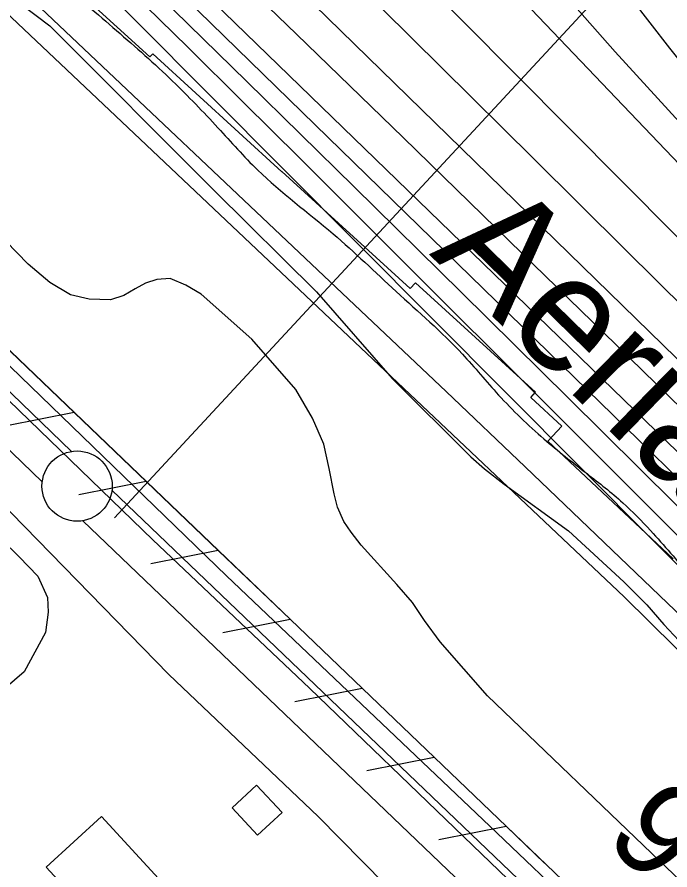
# Model space of a CAD drawing. Extents: x 3684037 to 3722149, y 433263 to 459021.
# Drawn here: x 3699158 to 3699622, y 453832 to 454439 of the extents above; entities that cross this region are included whole.
import ezdxf

# ---------------------------------------------------------------- set-up
doc = ezdxf.new("R2010")
doc.units = 0
for name, color, linetype in [('V-BLDG-OTLN', 7, 'Continuous'), ('V-FLOD-BASE', 7, 'Continuous'), ('V-LEVE-TOET', 7, 'Continuous'), ('V-RIVR-EDGE', 7, 'Continuous'), ('V-RIVR-IDEN', 7, 'Continuous'), ('V-RIVR-RANG', 7, 'Continuous'), ('V-RRAP-FSHR', 7, 'Continuous'), ('V-RRAP-RVMT', 7, 'Continuous'), ('V-SITE-VEGE', 7, 'Continuous'), ('V-SURV-LINE', 7, 'Continuous'), ('V-TOPO-DPTH', 7, 'Continuous'), ('V-TOPO-MAJR', 7, 'Continuous'), ('V-TOPO-MINR', 7, 'Continuous'), ('V-TOPO-WATR', 7, 'Continuous'), ('V-UTIL-IDEN', 7, 'Continuous')]:
    doc.layers.add(name, color=color, linetype=linetype)

msp = doc.modelspace()

# ---------------------------------------------------------------- linework, layer by layer
at = {"layer": 'V-BLDG-OTLN'}
for points in [[(3699328.12, 453892.81), (3699346.23, 453873.17), (3699328.71, 453857), (3699310.59, 453876.65)], [(3699217.7, 453870.5), (3699263.77, 453820.36), (3699224.46, 453784.24), (3699178.39, 453834.38)]]:
    msp.add_lwpolyline(points, close=True, dxfattribs=at)
at = {"layer": 'V-FLOD-BASE'}
msp.add_lwpolyline([(3699813.19, 453530.59), (3699797.7, 453544.48), (3699699.54, 453640.15), (3699575.66, 453759.67), (3699475.66, 453855.87), (3699365.7, 453961.77), (3699254.16, 454067.4), (3699107.44, 454209.21), (3698993.8, 454319.04), (3698854.44, 454453.76), (3698746.83, 454558.61), (3698610.62, 454688.62), (3698525.84, 454771.19), (3698405.12, 454886.78), (3698307.74, 454984.29), (3698202.5, 455083.9), (3698068.91, 455216.01)], dxfattribs=at)
at = {"layer": 'V-LEVE-TOET'}
for points in [[(3697153.73, 456136.93), (3697270.26, 456020.81), (3697387.05, 455908.36), (3697556.33, 455748.74), (3697699.37, 455608.5), (3697867.87, 455442.05), (3697972.06, 455342.71), (3698161.29, 455161.06), (3698333.19, 454999.34), (3698450.25, 454879.55), (3698589.36, 454738), (3698747.09, 454581.51), (3698917.43, 454417.42), (3699101.15, 454240.23), (3699306.65, 454041.81), (3699494.04, 453863.57), (3699694.03, 453672.75), (3699815.28, 453558.99)], [(3699774.04, 453485.15), (3699772.31, 453487.1), (3699767.32, 453491.55), (3699761.02, 453498.63), (3699756.56, 453502.56), (3699748.43, 453508.85), (3699721.92, 453531.92), (3699607.75, 453640.43), (3699498.31, 453742.13), (3699371.8, 453870.31), (3699265.51, 453971.49), (3699115.91, 454124.83), (3699020.9, 454211.07), (3698921.17, 454302.8), (3698834.3, 454386.95), (3698713.3, 454510.41), (3698625.91, 454587.73), (3698546.38, 454670.04), (3698456.89, 454752.86), (3698339.83, 454873.44), (3698206.51, 454995.59), (3698116.75, 455087.59)]]:
    msp.add_lwpolyline(points, dxfattribs=at)
at = {"layer": 'V-RIVR-EDGE'}
msp.add_spline([(3696491.01, 456956.98), (3696499.46, 456945.34), (3696522.43, 456915.36), (3696551.06, 456881.73), (3696592.6, 456839.57), (3696607.93, 456824.57), (3696661.56, 456762.17), (3696696.26, 456732.56), (3696736.59, 456690.41), (3696782.99, 456647.43), (3696798.72, 456631.62), (3696862.88, 456574.85), (3696899.59, 456542.81), (3696931.08, 456518.47), (3696942.36, 456503.48), (3696952.45, 456494.97), (3696962.14, 456487.66), (3696987.16, 456470.62), (3697014.61, 456451.55), (3697061.04, 456420.29), (3697092.52, 456395.55), (3697134.08, 456360.67), (3697166.78, 456335.52), (3697185.73, 456316.47), (3697201.46, 456298.23), (3697211.53, 456284.46), (3697233.7, 456256.1), (3697255.88, 456230.97), (3697279.27, 456203.82), (3697316.37, 456164.91), (3697353.48, 456123.98), (3697376.87, 456099.66), (3697406.33, 456076.13), (3697430.14, 456057.88), (3697450.33, 456044.89), (3697520.13, 455982.44), (3697544.34, 455963.37), (3697581.9, 455942.25), (3697614.61, 455926), (3697632.78, 455913.82), (3697662.24, 455891.91), (3697710.26, 455848.12), (3697757.45, 455800.7), (3697792.14, 455767.05), (3697833.3, 455729.34), (3697868.4, 455696.9), (3697895.83, 455673.38), (3697933.75, 455633.66), (3697972.88, 455598.38), (3698039.46, 455539.58), (3698090.29, 455492.15), (3698135.88, 455447.55), (3698177.02, 455406.61), (3698217.74, 455359.2), (3698254.45, 455321.1), (3698281.47, 455292.72), (3698316.18, 455265.55), (3698357.36, 455240.78), (3698381.98, 455222.12), (3698407.8, 455194.96), (3698430.77, 455163.36), (3698450.93, 455141.88), (3698487.66, 455113.89), (3698517.53, 455091.17), (3698534.07, 455076.97), (3698556.24, 455049.42), (3698582.46, 455019.84), (3698614.72, 454987.01), (3698657.08, 454947.27), (3698691.37, 454913.62), (3698718, 454887.28), (3698807.16, 454806.58), (3698837.41, 454775.78), (3698881.4, 454739.68), (3698910.45, 454713.73), (3698949.18, 454677.64), (3698989.11, 454637.11), (3699039.14, 454591.7), (3699066.57, 454562.92), (3699088.77, 454545.47), (3699187.23, 454465.17), (3699228.39, 454429.88), (3699268.34, 454393.8), (3699300.6, 454360.56), (3699328.84, 454330.56), (3699382.5, 454285.14), (3699427.29, 454244.19), (3699474.49, 454199.59), (3699500.3, 454170.41), (3699532.57, 454139.2), (3699563.24, 454114.46), (3699588.66, 454093.77), (3699608.43, 454073.91), (3699636.65, 454041.49), (3699659.24, 454015.55), (3699675.77, 453998.53), (3699726.99, 453942.6), (3699768.93, 453898.01), (3699807.65, 453854.65), (3699829.44, 453837.61), (3699865.77, 453811.24), (3699885.13, 453793.8), (3699924.68, 453762.57), (3699939.63, 453754.85), (3699950.95, 453754.42), (3699975.6, 453746.67), (3700001.84, 453731.24), (3700023.64, 453714.2), (3700032.9, 453700.84), (3700036.11, 453688.7), (3700042.15, 453679.38), (3700052.63, 453667.23), (3700065.94, 453651.02), (3700072.38, 453638.47), (3700079.63, 453627.94), (3700095.35, 453607.27), (3700141.31, 453551.36), (3700161.45, 453521.38), (3700185.64, 453491.4), (3700219.92, 453452.9), (3700237.25, 453429.81), (3700255.39, 453407.52), (3700340.92, 453326.44), (3700393.37, 453280.61), (3700435.74, 453243.71), (3700480.94, 453207.61), (3700509.2, 453188.54), (3700535.04, 453172.3), (3700559.26, 453156.47), (3700600.44, 453130.89), (3700613.76, 453121.15), (3700623.46, 453116.28), (3700639.19, 453100.47), (3700647.65, 453090.74), (3700674.71, 453074.9), (3700691.25, 453060.71), (3700727.58, 453033.93), (3700758.25, 453008.78), (3700801.44, 452977.54), (3700837.37, 452952.38), (3700871.67, 452924.8), (3700903.95, 452898.44), (3700927.77, 452880.99), (3700958.44, 452857.86), (3701015.34, 452807.99), (3701048.43, 452780.41), (3701075.48, 452762.95), (3701104.95, 452743.47), (3701127.16, 452730.88), (3701156.63, 452713.42), (3701182.87, 452695.56), (3701204.67, 452682.16), (3701235.37, 452666.32), (3701255.56, 452654.14), (3701285.83, 452633.03), (3701312.86, 452607.09), (3701321.33, 452599.79), (3701332.23, 452591.67), (3701350.39, 452577.48), (3701370.57, 452560.44), (3701389.13, 452544.63), (3701408.91, 452532.04), (3701434.36, 452518.63), (3701456.18, 452512.11), (3701467.08, 452506.42), (3701486.05, 452491.01), (3701499.77, 452482.08), (3701518.75, 452468.28), (3701537.72, 452454.08), (3701554.26, 452439.49), (3701575.24, 452422.85), (3701592.2, 452410.28), (3701622.47, 452387.15), (3701647.09, 452368.49), (3701696.32, 452326.72), (3701727.79, 452300.36), (3701754.02, 452278.86), (3701780.66, 452258.17), (3701815.38, 452234.23), (3701863.81, 452194.89), (3701890.45, 452176.22), (3701916.7, 452162), (3701938.89, 452143.34), (3701962.31, 452129.94), (3701986.93, 452112.09), (3702011.95, 452090.6), (3702032.94, 452074.37), (3702051.1, 452058.55), (3702109.2, 452006.65), (3702158.04, 451973.37), (3702192.75, 451944.17), (3702212.11, 451923.9), (3702228.25, 451910.12), (3702239.56, 451906.04), (3702258.94, 451893.46), (3702276.69, 451876.03), (3702294.85, 451861.43), (3702325.52, 451839.11), (3702353.77, 451816.4), (3702388.48, 451789.62), (3702409.06, 451772.59), (3702442.56, 451743.39), (3702493.4, 451700.4), (3702516.8, 451677.7), (3702543.84, 451656.2), (3702589.05, 451624.55), (3702615.68, 451603.86), (3702648.37, 451577.9), (3702681.06, 451551.13), (3702714.15, 451522.34), (3702744.82, 451496.38), (3702761.76, 451479.36), (3702791.61, 451448.55), (3702806.52, 451427.89), (3702821.83, 451408.04), (3702843.21, 451386.55), (3702872.26, 451361.01), (3702910.6, 451327.75), (3702933.18, 451303.03), (3702957.78, 451275.47), (3702989.23, 451239), (3703050.15, 451184.26), (3703086.05, 451144.95), (3703114.68, 451113.34), (3703144.52, 451080.11), (3703160.65, 451061.87), (3703178, 451046.86), (3703202.6, 451019.71), (3703240.51, 450979.58), (3703264.72, 450956.48), (3703289.72, 450930.13), (3703316.74, 450902.16), (3703339.74, 450878.65), (3703374.42, 450840.15), (3703418.36, 450788.28), (3703459.08, 450738.85), (3703496.19, 450699.53), (3703592.58, 450595.78), (3703613.16, 450579.55), (3703630.9, 450558.88), (3703650.24, 450530.53), (3703671.59, 450496.51), (3703693.35, 450468.15), (3703725.21, 450432.89), (3703758.29, 450400.86), (3703788.55, 450373.7), (3703807.1, 450353.03), (3703820.41, 450338.03), (3703842.98, 450309.27), (3703868.37, 450275.64), (3703879.24, 450255.8), (3703887.68, 450233.54), (3703893.72, 450223.82), (3703916.29, 450193.44), (3703936.04, 450167.51), (3703950.95, 450147.66), (3704020.69, 450060.95), (3704036.82, 450041.5), (3704044.07, 450029.75), (3704061.81, 450007.88), (3704081.17, 449986.4), (3704102.92, 449954.4), (3704113.39, 449937.79), (3704138.38, 449903.36), (3704157.73, 449880.26), (3704175.46, 449851.91), (3704189.15, 449830.04), (3704204.88, 449813.42), (3704221.81, 449792.76), (3704273.77, 449711.76), (3704281.41, 449690.71), (3704297.12, 449666.01), (3704324.1, 449622.27), (3704340.63, 449601.6), (3704382.92, 449535.99), (3704402.67, 449506.83), (3704415.95, 449482.53), (3704431.66, 449459.44), (3704449.4, 449437.16), (3704471.98, 449410.42), (3704491.34, 449390.55), (3704521.18, 449354.9), (3704545.76, 449323.7), (3704553.81, 449308.31), (3704563.07, 449292.11), (3704576.77, 449271.05), (3704594.9, 449242.3), (3704618.66, 449204.23), (3704654.93, 449156.02), (3704685.15, 449111.87), (3704709.72, 449071.77), (3704733.89, 449034.11), (3704765.72, 448985.91), (3704789.88, 448945.01), (3704815.26, 448906.53), (3704829.35, 448881.42), (3704849.89, 448850.24), (3704868.83, 448820.67), (3704884.95, 448801.63), (3704901.08, 448780.96), (3704913.97, 448762.33), (3704925.64, 448740.06), (3704932.48, 448726.7), (3704949.8, 448698.35), (3704967.55, 448682.54), (3704988.15, 448670.76), (3705014.8, 448656.95), (3705046.3, 448639.88), (3705064.06, 448624.47), (3705092.28, 448592.05), (3705105.17, 448573.42), (3705120.49, 448553.97), (3705145.89, 448522.77), (3705180.17, 448483.87), (3705197.5, 448460.37), (3705228.52, 448416.22), (3705268.84, 448365.58), (3705295.84, 448328.31), (3705331.7, 448279.29), (3705359.5, 448238.78), (3705380.04, 448203.15), (3705402.15, 448152.55), (3705422.25, 448101.95), (3705439.55, 448066.32), (3705459.26, 448025.43)], degree=3, dxfattribs=at)
at = {"layer": 'V-RIVR-RANG'}
msp.add_line((3699226.91, 454082.89), (3699838.86, 454742.82), dxfattribs=at)
at = {"layer": 'V-RRAP-FSHR'}
for p, q in [((3699198.31, 454157.95), (3699150.41, 454148.45)), ((3699198.31, 454157.95), (3699150.41, 454148.45)), ((3699249.54, 454108.84), (3699201.64, 454099.34)), ((3699249.54, 454108.84), (3699201.64, 454099.34)), ((3699300.78, 454059.74), (3699252.88, 454050.24)), ((3699300.78, 454059.74), (3699252.88, 454050.24)), ((3699352.01, 454010.64), (3699304.11, 454001.14)), ((3699352.01, 454010.64), (3699304.11, 454001.14)), ((3699403.24, 453961.54), (3699355.35, 453952.04)), ((3699403.24, 453961.54), (3699355.35, 453952.04)), ((3699454.48, 453912.43), (3699406.58, 453902.93)), ((3699454.48, 453912.43), (3699406.58, 453902.93)), ((3699505.71, 453863.33), (3699457.81, 453853.83)), ((3699505.71, 453863.33), (3699457.81, 453853.83))]:
    msp.add_line(p, q, dxfattribs=at)
for points in [[(3696447.93, 456956.48), (3696463.25, 456935.99), (3696844.22, 456552.5), (3697679.41, 455804.34), (3698342.54, 455206.3), (3699589.55, 454026.74), (3700353.91, 453272.26), (3701350.8, 452530.88), (3702244.12, 451846.27), (3702849.02, 451331.23), (3704120.54, 449801.08)], [(3699608.32, 453764.99), (3698942.28, 454403.32), (3698483.96, 454854.58), (3697848.52, 455462.13), (3697274.66, 456019.23), (3697081.89, 456207.85), (3696992.11, 456256.91), (3696884.22, 456309.72), (3696557.72, 456473.71), (3696268.82, 456627.64), (3696096.68, 456755.28), (3695962.9, 456869.31), (3695886.31, 456949.81)], [(3699198.45, 454157.81), (3699147.21, 454206.91)], [(3699249.68, 454108.71), (3699198.45, 454157.81)], [(3699300.92, 454059.61), (3699249.68, 454108.71)], [(3699352.15, 454010.51), (3699300.91, 454059.61)], [(3699403.38, 453961.4), (3699352.15, 454010.51)], [(3699505.85, 453863.2), (3699454.62, 453912.3), (3699403.38, 453961.4)], [(3699533.08, 453837.11), (3699505.85, 453863.2)]]:
    msp.add_lwpolyline(points, dxfattribs=at)
at = {"layer": 'V-RRAP-RVMT'}
for p, q in [((3699252.12, 454411.08), (3699158.83, 454496.27)), ((3699254.13, 454413.24), (3699252.12, 454411.08)), ((3699345.97, 454329.29), (3699254.13, 454413.24)), ((3699346.11, 454329.43), (3699345.97, 454329.29)), ((3699437.28, 454246.16), (3699346.11, 454329.43)), ((3699441.08, 454250.33), (3699437.28, 454246.16)), ((3699526.46, 454172.34), (3699441.08, 454250.33)), ((3699523.13, 454168.67), (3699526.46, 454172.34)), ((3699545.41, 454148.32), (3699523.13, 454168.67)), ((3699535.36, 454137.64), (3699545.41, 454148.32)), ((3699624.6, 454053.7), (3699535.36, 454137.64))]:
    msp.add_line(p, q, dxfattribs=at)
at = {"layer": 'V-SITE-VEGE'}
for points in [[(3699139.04, 454465.06), (3699180.95, 454433.28), (3699297.91, 454315.95), (3699370.62, 454243.85), (3699424.46, 454182.07), (3699480.61, 454126.51), (3699490.18, 454117.98), (3699504.15, 454106.87), (3699549.95, 454073.8), (3699589.54, 454037.36), (3699605.84, 454021.08), (3699618, 454007.12), (3699667.69, 453953.88)], [(3699672.45, 453783.98), (3699615.01, 453838.51), (3699492.35, 453956.35), (3699458.71, 453994.61), (3699447.58, 454009.86), (3699439.04, 454022.78), (3699427.91, 454035.45), (3699402.55, 454063.62), (3699395.3, 454072.67), (3699390.12, 454080.42), (3699385.72, 454090.5), (3699383.39, 454100.07), (3699379.76, 454118.17), (3699375.87, 454135.49), (3699367.84, 454153.85), (3699355.93, 454174.27), (3699324.62, 454210.2), (3699288.65, 454242.24), (3699277.78, 454248.7), (3699266.66, 454253.35), (3699257.09, 454252.57), (3699249.08, 454249.98), (3699241.58, 454246.09), (3699233.57, 454241.17), (3699224, 454238.06), (3699209, 454238.57), (3699195.55, 454241.67), (3699180.81, 454250.45), (3699165.54, 454263.63), (3699133.71, 454295.93)], [(3699146.17, 454068.04), (3699159.04, 454055.18), (3699172.3, 454041.55), (3699179.33, 454026.35), (3699179.73, 454015.82), (3699177.79, 454001.39), (3699162.6, 453973.31), (3699079.61, 453901.91)]]:
    msp.add_lwpolyline(points, dxfattribs=at)
at = {"layer": 'V-SURV-LINE'}
for points in [[(3698083.75, 455205.79), (3699196.38, 454130.25)], [(3699175.53, 454108.67), (3698062.91, 455184.21)], [(3699225.12, 454102.6), (3700070.08, 453293.72)], [(3700049.35, 453272.04), (3699204.38, 454080.92)]]:
    msp.add_lwpolyline(points, dxfattribs=at)
msp.add_circle((3699200.32, 454105.58), 25, dxfattribs=at)
at = {"layer": 'V-TOPO-DPTH'}
for points in [[(3700432.8, 453403.77), (3700403.31, 453432.32), (3699868.91, 453960.3), (3699851.4, 453977.56), (3699833.88, 453994.8), (3699816.32, 454012.01), (3699798.74, 454029.19), (3699263.99, 454550.91)], [(3699263.99, 454550.91), (3699798.74, 454029.19), (3699816.32, 454012.01), (3699833.88, 453994.8), (3699851.4, 453977.56), (3699868.91, 453960.3), (3700403.31, 453432.32), (3700432.8, 453403.77)], [(3699186.46, 454525.52), (3699321.16, 454393.46), (3699397.44, 454318.52), (3699473.64, 454243.5), (3699549.7, 454168.35), (3699625.68, 454093.1), (3699760.12, 453959.73), (3699769.98, 453949.97), (3699779.85, 453940.23), (3699789.75, 453930.5), (3699799.65, 453920.79), (3699939.61, 453783.88), (3700019.91, 453706.15), (3700100.76, 453629.01), (3700182.43, 453552.73), (3700264.64, 453477.03), (3700515.18, 453248.81)], [(3700515.18, 453248.81), (3700264.64, 453477.03), (3700182.43, 453552.73), (3700100.76, 453629.01), (3700019.91, 453706.15), (3699939.61, 453783.88), (3699799.65, 453920.79), (3699789.75, 453930.5), (3699779.85, 453940.23), (3699769.98, 453949.97), (3699760.12, 453959.73), (3699625.68, 454093.1), (3699549.7, 454168.35), (3699473.64, 454243.5), (3699397.44, 454318.52), (3699321.16, 454393.46), (3699186.46, 454525.52)], [(3700543.95, 453250.72), (3699864.93, 453899), (3699854.18, 453909.32), (3699843.46, 453919.69), (3699832.79, 453930.11), (3699822.17, 453940.58), (3699802.62, 453959.93), (3699801.8, 453960.74), (3699800.97, 453961.56), (3699800.14, 453962.37), (3699799.31, 453963.18), (3699786.76, 453975.48), (3699779.65, 453982.44), (3699772.53, 453989.39), (3699765.4, 453996.33), (3699758.26, 454003.26), (3699220.45, 454524.7)], [(3699220.45, 454524.7), (3699758.26, 454003.26), (3699765.4, 453996.33), (3699772.53, 453989.39), (3699779.65, 453982.44), (3699786.76, 453975.48), (3699799.31, 453963.18), (3699800.14, 453962.37), (3699800.97, 453961.56), (3699801.8, 453960.74), (3699802.62, 453959.93), (3699822.17, 453940.58), (3699832.79, 453930.11), (3699843.46, 453919.69), (3699854.18, 453909.32), (3699864.93, 453899), (3700543.95, 453250.72)], [(3700421.58, 453384.31), (3700349.18, 453453.86), (3700277.03, 453523.68), (3700205.27, 453593.89), (3700133.77, 453664.37), (3699835.41, 453960.08), (3699826.34, 453969.05), (3699817.26, 453978.01), (3699808.16, 453986.95), (3699799.05, 453995.88), (3699659.58, 454132.3), (3699583.91, 454206.19), (3699508.17, 454280), (3699432.3, 454353.68), (3699356.36, 454427.29), (3699256.66, 454523.76)], [(3699256.66, 454523.76), (3699356.36, 454427.29), (3699432.3, 454353.68), (3699508.17, 454280), (3699583.91, 454206.19), (3699659.58, 454132.3), (3699799.05, 453995.88), (3699808.16, 453986.95), (3699817.26, 453978.01), (3699826.34, 453969.05), (3699835.41, 453960.08), (3700133.77, 453664.37), (3700205.27, 453593.89), (3700277.03, 453523.68), (3700349.18, 453453.86), (3700421.58, 453384.31)], [(3699189.33, 454490.14), (3699716.82, 453959.81), (3699737.53, 453939.11), (3699758.33, 453918.48), (3699779.24, 453897.98), (3699800.23, 453877.55), (3700312.53, 453382.04), (3700346.52, 453349.82), (3700380.93, 453318.07), (3700415.97, 453287.02), (3700451.44, 453256.43)]]:
    msp.add_lwpolyline(points, dxfattribs=at)
at = {"layer": 'V-TOPO-MAJR'}
msp.add_lwpolyline([(3699270.65, 454590.74), (3699459.44, 454403.79), (3699525.02, 454338.83), (3699590.59, 454273.86), (3699656.13, 454208.86), (3699721.66, 454143.85), (3699835.55, 454030.83), (3699844.13, 454022.33), (3699852.72, 454013.84), (3699861.33, 454005.37), (3699869.96, 453996.91), (3699991.8, 453877.59), (3700061.72, 453809.87), (3700132.13, 453742.67), (3700203.28, 453676.24), (3700274.91, 453610.33), (3700589.54, 453324.01)], dxfattribs=at)
at = {"layer": 'V-TOPO-MINR'}
for p, q in [((3699454.53, 454633.77), (3699622.04, 454417.2)), ((3699522.25, 454483.81), (3699583.37, 454414.69)), ((3699583.37, 454414.69), (3699645.42, 454346.4)), ((3699622.04, 454417.2), (3699668.62, 454358.62))]:
    msp.add_line(p, q, dxfattribs=at)
for points in [[(3699324.08, 454588.57), (3699739.06, 454170.6), (3699761.47, 454147.97), (3699783.84, 454125.31), (3699806.16, 454102.59), (3699828.44, 454079.83), (3699831.18, 454077.02), (3699852.12, 454055.7), (3699873.13, 454034.45), (3699894.24, 454013.3), (3699915.43, 453992.23), (3699936.76, 453971.3), (3699958.2, 453950.49), (3699979.81, 453929.85), (3700001.53, 453909.33), (3700624.29, 453325.93)], [(3699263.99, 454550.91), (3699798.74, 454029.19), (3699816.32, 454012.01), (3699833.88, 453994.8), (3699851.4, 453977.56), (3699868.91, 453960.3), (3700403.31, 453432.32), (3700432.8, 453403.77)], [(3699186.46, 454525.52), (3699321.16, 454393.46), (3699397.44, 454318.52), (3699473.64, 454243.5), (3699549.7, 454168.35), (3699625.68, 454093.1), (3699760.12, 453959.73), (3699769.98, 453949.97), (3699779.85, 453940.23), (3699789.75, 453930.5), (3699799.65, 453920.79), (3699939.61, 453783.88), (3700019.91, 453706.15), (3700100.76, 453629.01), (3700182.43, 453552.73), (3700264.64, 453477.03), (3700515.18, 453248.81)], [(3699203.38, 454525.09), (3699572.63, 454165.1), (3699609.06, 454129.53), (3699645.46, 454093.93), (3699681.8, 454058.27), (3699718.1, 454022.58), (3699728.2, 454012.65), (3699759.43, 453981.9), (3699790.66, 453951.15), (3699821.9, 453920.4), (3699853.13, 453889.65), (3699865.28, 453877.69), (3699902.73, 453841.1), (3699940.35, 453804.69), (3699978.25, 453768.57), (3700016.32, 453732.64), (3700531.65, 453250)], [(3699220.45, 454524.7), (3699758.26, 454003.26), (3699765.4, 453996.33), (3699772.53, 453989.39), (3699779.65, 453982.44), (3699786.76, 453975.48), (3699799.31, 453963.18), (3699800.14, 453962.37), (3699800.97, 453961.56), (3699801.8, 453960.74), (3699802.62, 453959.93), (3699822.17, 453940.58), (3699832.79, 453930.11), (3699843.46, 453919.69), (3699854.18, 453909.32), (3699864.93, 453899), (3700543.95, 453250.72)], [(3699256.66, 454523.76), (3699356.36, 454427.29), (3699432.3, 454353.68), (3699508.17, 454280), (3699583.91, 454206.19), (3699659.58, 454132.3), (3699799.05, 453995.88), (3699808.16, 453986.95), (3699817.26, 453978.01), (3699826.34, 453969.05), (3699835.41, 453960.08), (3700133.77, 453664.37), (3700205.27, 453593.89), (3700277.03, 453523.68), (3700349.18, 453453.86), (3700421.58, 453384.31)], [(3699473.43, 454497.78), (3699850.15, 454102.88), (3699872.57, 454079.71), (3699895.21, 454056.75), (3699918.16, 454034.12), (3699941.33, 454011.69), (3700446.58, 453529.57)], [(3699148.22, 454470.81), (3699406.49, 454226.35), (3699462.93, 454172.81), (3699519.28, 454119.2), (3699575.52, 454065.46), (3699631.67, 454011.64), (3699687.01, 453958.5), (3699715.45, 453931.2), (3699743.92, 453903.93), (3699772.41, 453876.69), (3699800.93, 453849.47), (3700506.23, 453176.94)], [(3699239.4, 454457.21), (3699279.16, 454417.94), (3699318.87, 454378.62), (3699358.5, 454339.22), (3699398.07, 454299.77), (3699738.44, 453959.74), (3699753.73, 453944.52), (3699769.07, 453929.34), (3699784.47, 453914.22), (3699799.92, 453899.14), (3700106.16, 453601.31), (3700176.06, 453534.33), (3700246.61, 453468.05), (3700318.14, 453402.82), (3700390.31, 453338.29), (3700493.94, 453247)]]:
    msp.add_lwpolyline(points, dxfattribs=at)
at = {"layer": 'V-TOPO-WATR'}
msp.add_lwpolyline([(3699189.33, 454490.14), (3699716.82, 453959.81), (3699737.53, 453939.11), (3699758.33, 453918.48), (3699779.24, 453897.98), (3699800.23, 453877.55), (3700312.53, 453382.04), (3700346.52, 453349.82), (3700380.93, 453318.07), (3700415.97, 453287.02), (3700451.44, 453256.43)], dxfattribs=at)
at = {"layer": 'V-UTIL-IDEN'}
for points in [[(3699608.32, 453764.99), (3698942.28, 454403.32), (3698483.96, 454854.58), (3697848.52, 455462.13), (3697274.66, 456019.23), (3697081.89, 456207.85), (3696992.11, 456256.91), (3696884.22, 456309.72), (3696557.72, 456473.71), (3696268.82, 456627.64), (3696096.68, 456755.28), (3695962.9, 456869.31), (3695886.31, 456949.81)], [(3699198.45, 454157.81), (3699147.21, 454206.91)], [(3699249.68, 454108.71), (3699198.45, 454157.81)], [(3699300.92, 454059.61), (3699249.68, 454108.71)], [(3699352.15, 454010.51), (3699300.91, 454059.61)], [(3699403.38, 453961.4), (3699352.15, 454010.51)], [(3699505.85, 453863.2), (3699454.62, 453912.3), (3699403.38, 453961.4)], [(3699533.08, 453837.11), (3699505.85, 453863.2)]]:
    msp.add_lwpolyline(points, dxfattribs=at)

# ---------------------------------------------------------------- texts
at = {"layer": 'V-RIVR-IDEN'}
msp.add_text('Aerial', height=83, rotation=315.62135, dxfattribs=at).set_placement((3699450.52, 454270.69))
at = {"layer": 'V-RIVR-RANG'}
msp.add_text('9.4', height=67, rotation=315.14833, dxfattribs=at).set_placement((3699574.42, 453854.31))

doc.saveas('drawing.dxf')
